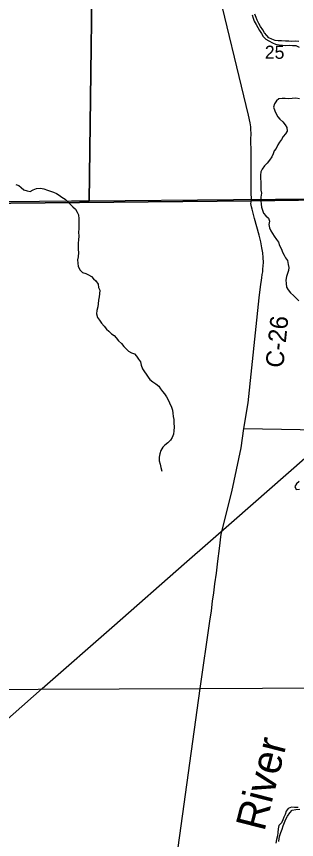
# Model space of a CAD drawing. Extents: x 1857828 to 2277390, y 930619 to 1324581.
# Drawn here: x 2080113 to 2084810, y 1182554 to 1196352 of the extents above; entities that cross this region are included whole.
import ezdxf

# ---------------------------------------------------------------- set-up
doc = ezdxf.new("R2010")
doc.units = 0
for name, color, linetype in [('GM_X_County_Road', 7, 'Continuous'), ('GM_X_County_Road_Text', 7, 'Continuous'), ('GM_X_Major_River', 7, 'Continuous'), ('GM_X_Major_River_Text', 7, 'Continuous'), ('GM_X_Minor_Lake', 7, 'Continuous'), ('GM_X_Minor_River', 7, 'Continuous'), ('GM_X_Rail_Line', 7, 'Continuous'), ('GM_X_Section', 7, 'Continuous'), ('GM_X_Section_Text', 7, 'Continuous'), ('GM_X_Township', 7, 'Continuous'), ('GM_X_Township_Road', 7, 'Continuous')]:
    doc.layers.add(name, color=color, linetype=linetype)

msp = doc.modelspace()

# ---------------------------------------------------------------- linework, layer by layer
at = {"layer": 'GM_X_County_Road'}
for points in [[(2084054, 1193261), (2084051, 1193425), (2084049, 1194080), (2084046, 1194292), (2084048, 1194391), (2084043, 1194455), (2084041, 1194501), (2084031, 1194567), (2084004, 1194695), (2083449, 1196996)], [(2073191, 1193174), (2078281, 1193208), (2084054, 1193261)], [(2082436, 1179591), (2083193, 1185086), (2083355, 1186213), (2083382, 1186390), (2083403, 1186551), (2083423, 1186689), (2083442, 1186842), (2083465, 1187017), (2083490, 1187223), (2083517, 1187434), (2083547, 1187673), (2083722, 1188380), (2083880, 1189120), (2083925, 1189447), (2083997, 1189877), (2084181, 1191634), (2084206, 1191819), (2084227, 1191970), (2084235, 1192024), (2084242, 1192072), (2084246, 1192118), (2084250, 1192173), (2084254, 1192229), (2084249, 1192309), (2084243, 1192389), (2084230, 1192475), (2084210, 1192574), (2084183, 1192684), (2084105, 1192966), (2084064, 1193123), (2084054, 1193159), (2084048, 1193187), (2084046, 1193219), (2084054, 1193261)], [(2084054, 1193261), (2086418, 1193295), (2086500, 1193286)]]:
    msp.add_lwpolyline(points, dxfattribs=at)
at = {"layer": 'GM_X_Major_River'}
for points in [[(2084066, 1196382), (2084081, 1196322), (2084099, 1196274), (2084131, 1196220), (2084159, 1196169), (2084188, 1196117), (2084220, 1196065), (2084248, 1196017), (2084293, 1195973), (2084347, 1195943), (2084405, 1195912), (2084458, 1195888), (2084516, 1195876), (2084574, 1195870), (2084632, 1195867), (2084690, 1195869), (2084744, 1195865), (2084800, 1195866), (2084855, 1195840)], [(2084846, 1195930), (2084788, 1195936), (2084730, 1195935), (2084680, 1195937), (2084622, 1195937), (2084560, 1195941), (2084503, 1195942), (2084451, 1195952), (2084393, 1195970), (2084347, 1195996), (2084309, 1196032), (2084274, 1196080), (2084242, 1196128), (2084208, 1196186), (2084175, 1196232), (2084151, 1196288), (2084131, 1196336), (2084108, 1196392)], [(2084838, 1183093), (2084773, 1183091), (2084723, 1183099), (2084667, 1183074), (2084636, 1183031), (2084618, 1182975), (2084594, 1182931), (2084580, 1182883), (2084559, 1182831), (2084513, 1182789), (2084503, 1182731), (2084494, 1182674), (2084490, 1182616), (2084474, 1182554), (2084462, 1182492)], [(2084514, 1182520), (2084516, 1182570), (2084530, 1182622), (2084547, 1182674), (2084567, 1182726), (2084587, 1182785), (2084608, 1182841), (2084630, 1182897), (2084658, 1182945), (2084697, 1183003), (2084737, 1183045), (2084799, 1183055), (2084866, 1183061)]]:
    msp.add_lwpolyline(points, dxfattribs=at)
at = {"layer": 'GM_X_Minor_Lake'}
msp.add_lwpolyline([(2084856, 1188557), (2084808, 1188518), (2084780, 1188472), (2084804, 1188424), (2084861, 1188428)], dxfattribs=at)
msp.add_lwpolyline([(2084856, 1188557), (2084808, 1188518), (2084780, 1188472), (2084804, 1188424), (2084861, 1188428)], dxfattribs=at)
at = {"layer": 'GM_X_Minor_River'}
for points in [[(2084857, 1194974), (2084797, 1194980), (2084735, 1194977), (2084679, 1194969), (2084620, 1194977), (2084566, 1194979), (2084512, 1194974), (2084474, 1194936), (2084440, 1194887), (2084425, 1194831), (2084445, 1194769), (2084467, 1194719), (2084496, 1194667), (2084530, 1194629), (2084582, 1194585), (2084618, 1194533), (2084649, 1194493), (2084655, 1194427), (2084623, 1194384), (2084587, 1194340), (2084556, 1194288), (2084524, 1194243), (2084498, 1194199), (2084468, 1194140), (2084436, 1194098), (2084416, 1194050), (2084395, 1194001), (2084357, 1193943), (2084317, 1193895), (2084273, 1193850), (2084235, 1193792), (2084213, 1193745), (2084208, 1193693), (2084206, 1193635), (2084210, 1193579), (2084209, 1193500), (2084209, 1193442), (2084223, 1193390), (2084209, 1193324), (2084212, 1193259), (2084214, 1193205), (2084224, 1193153), (2084241, 1193103), (2084257, 1193053), (2084297, 1193011), (2084339, 1192969), (2084354, 1192921), (2084346, 1192866), (2084354, 1192810), (2084381, 1192758), (2084409, 1192714), (2084437, 1192668), (2084475, 1192614), (2084508, 1192568), (2084524, 1192514), (2084556, 1192452), (2084575, 1192400), (2084603, 1192353), (2084627, 1192307), (2084658, 1192261), (2084672, 1192195), (2084678, 1192145), (2084674, 1192095), (2084659, 1192042), (2084641, 1191992), (2084629, 1191934), (2084635, 1191876), (2084644, 1191813), (2084670, 1191767), (2084708, 1191719), (2084759, 1191675), (2084797, 1191633), (2084849, 1191587)], [(2080105, 1193535), (2080153, 1193521), (2080191, 1193483), (2080235, 1193447), (2080292, 1193427), (2080344, 1193419), (2080396, 1193446), (2080450, 1193470), (2080516, 1193471), (2080570, 1193463), (2080634, 1193439), (2080682, 1193423), (2080737, 1193404), (2080787, 1193386), (2080829, 1193354), (2080875, 1193324), (2080932, 1193290), (2080976, 1193244), (2081016, 1193206), (2081057, 1193162), (2081101, 1193122), (2081131, 1193072), (2081156, 1193024), (2081158, 1192962), (2081158, 1192902), (2081162, 1192845), (2081157, 1192791), (2081155, 1192737), (2081159, 1192669), (2081156, 1192610), (2081150, 1192552), (2081146, 1192502), (2081146, 1192444), (2081155, 1192393), (2081147, 1192325), (2081137, 1192271), (2081141, 1192215), (2081148, 1192160), (2081182, 1192098), (2081222, 1192062), (2081277, 1192045), (2081321, 1192021), (2081371, 1191993), (2081407, 1191953), (2081446, 1191919), (2081486, 1191865), (2081488, 1191809), (2081510, 1191763), (2081505, 1191704), (2081499, 1191652), (2081487, 1191598), (2081484, 1191537), (2081478, 1191485), (2081460, 1191423), (2081456, 1191367), (2081471, 1191304), (2081505, 1191260), (2081539, 1191212), (2081584, 1191162), (2081622, 1191108), (2081660, 1191074), (2081708, 1191034), (2081749, 1191005), (2081783, 1190967), (2081827, 1190917), (2081872, 1190867), (2081912, 1190821), (2081950, 1190783)], [(2081950, 1190783), (2081993, 1190739), (2082041, 1190713), (2082095, 1190695), (2082127, 1190655), (2082162, 1190605), (2082196, 1190561), (2082206, 1190507), (2082225, 1190445), (2082261, 1190397), (2082291, 1190357), (2082323, 1190307), (2082352, 1190265), (2082398, 1190225), (2082448, 1190195), (2082501, 1190153), (2082529, 1190107), (2082561, 1190063), (2082593, 1190023), (2082630, 1189975), (2082658, 1189925), (2082678, 1189877), (2082715, 1189803), (2082729, 1189752), (2082737, 1189700), (2082742, 1189648), (2082750, 1189598), (2082752, 1189540), (2082757, 1189469), (2082755, 1189403), (2082747, 1189351), (2082725, 1189294), (2082697, 1189248), (2082650, 1189206), (2082602, 1189167), (2082568, 1189129), (2082534, 1189078), (2082516, 1189020), (2082504, 1188966), (2082507, 1188904), (2082521, 1188847), (2082535, 1188793), (2082550, 1188731)]]:
    msp.add_lwpolyline(points, dxfattribs=at)
at = {"layer": 'GM_X_Rail_Line'}
msp.add_lwpolyline([(2052322, 1160299), (2053419, 1161265), (2058169, 1165436), (2061355, 1168238), (2062639, 1169362), (2064657, 1171134), (2067321, 1173471), (2069915, 1175749), (2072264, 1177811), (2074107, 1179425), (2075287, 1180462), (2076995, 1181961), (2078402, 1183202), (2079029, 1183752), (2080546, 1185083), (2081757, 1186146), (2082928, 1187175), (2083763, 1187908), (2085541, 1189467), (2086816, 1190588), (2087842, 1191487), (2088257, 1191851), (2088439, 1192008)], dxfattribs=at)
at = {"layer": 'GM_X_Section'}
for points in [[(2076110, 1198830), (2081407, 1198863), (2081331, 1193256), (2081039, 1193254), (2078344, 1193230), (2076060, 1193209)], [(2081407, 1198863), (2086630, 1198876), (2086629, 1198787), (2086598, 1196049), (2086564, 1193301), (2083750, 1193280), (2081331, 1193256)]]:
    msp.add_lwpolyline(points, close=True, dxfattribs=at)
at = {"layer": 'GM_X_Township'}
for points in [[(2086792, 1211071), (2086754, 1208842), (2086750, 1208539), (2086747, 1208328), (2086734, 1207517), (2086699, 1205399), (2086689, 1204765), (2086671, 1203677), (2086650, 1202446), (2086650, 1201279), (2086635, 1199604), (2086580, 1193297), (2086418, 1193295), (2084054, 1193261), (2078281, 1193208)], [(2059891, 1179593), (2060011, 1189355), (2060012, 1189567), (2060043, 1193100), (2061609, 1193111), (2062744, 1193118), (2067856, 1193135), (2068071, 1193137), (2068682, 1193144), (2073191, 1193174), (2078281, 1193208), (2084054, 1193261), (2086418, 1193295), (2086580, 1193297), (2086580, 1193278), (2086536, 1189396), (2086427, 1179814)]]:
    msp.add_lwpolyline(points, dxfattribs=at)
at = {"layer": 'GM_X_Township_Road'}
for points in [[(2083925, 1189447), (2085500, 1189416), (2086522, 1189396)], [(2078281, 1185062), (2080476, 1185073)], [(2080476, 1185073), (2080476, 1185073), (2083193, 1185086)], [(2083193, 1185086), (2083193, 1185086), (2086327, 1185100)]]:
    msp.add_lwpolyline(points, dxfattribs=at)

# ---------------------------------------------------------------- texts
at = {"layer": 'GM_X_County_Road_Text'}
msp.add_text('C-26', height=300, rotation=84.152, dxfattribs=at).set_placement((2084586, 1190452))
at = {"layer": 'GM_X_Major_River_Text'}
msp.add_text('River', height=500.3, rotation=75.6818, dxfattribs=at).set_placement((2084269, 1182676))
at = {"layer": 'GM_X_Section_Text'}
msp.add_text('25', height=221, rotation=0, dxfattribs=at).set_placement((2084278, 1195642))

doc.saveas('drawing.dxf')
